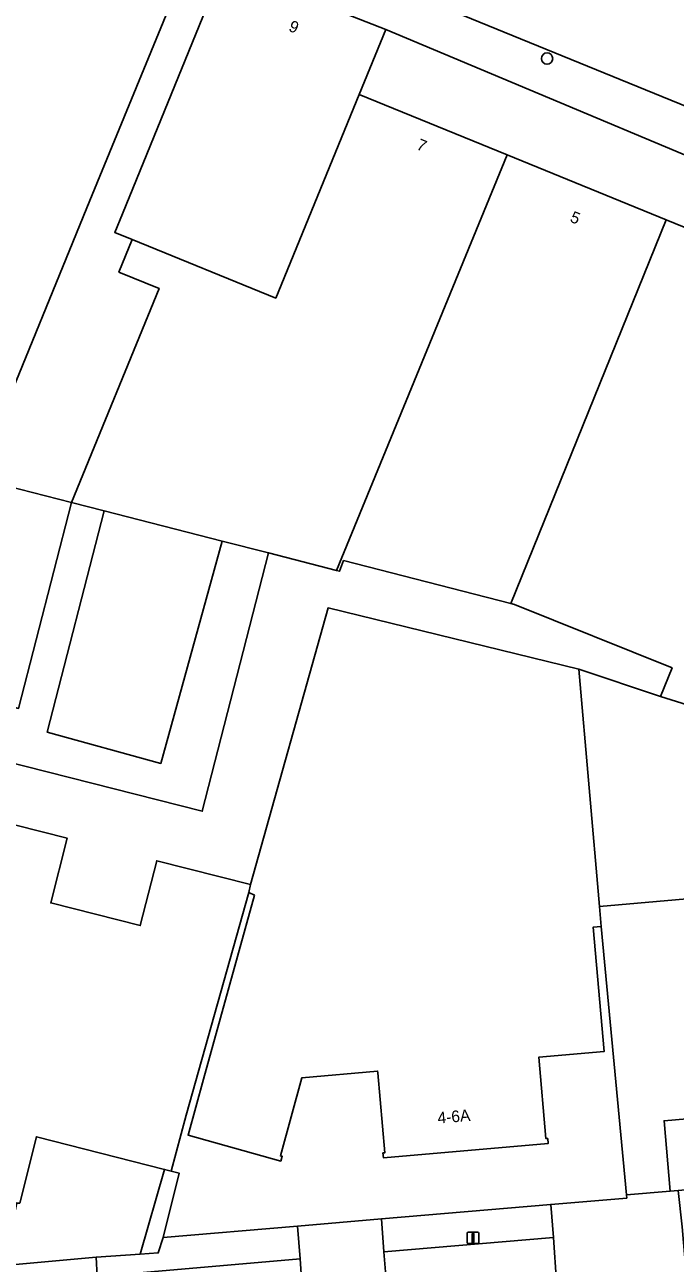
# Model space of a CAD drawing. Extents: x 160554 to 161248, y 385329 to 386506.
# Drawn here: x 160919 to 160975.1, y 385624.4 to 385731.1 of the extents above; entities that cross this region are included whole.
import ezdxf

# ---------------------------------------------------------------- set-up
doc = ezdxf.new("R2010")
doc.units = 0
for name, color, linetype in [('IMGEO_Boom', 7, 'Continuous'), ('IMGEO_Erf', 7, 'Continuous'), ('IMGEO_Groenvoorziening', 7, 'Continuous'), ('IMGEO_Haag', 7, 'Continuous'), ('IMGEO_Lichtmast', 7, 'Continuous'), ('IMGEO_Pand', 7, 'Continuous'), ('IMGEO_Pand_nummerreeks', 7, 'Continuous'), ('IMGEO_Parkeervlak_open', 7, 'Continuous'), ('IMGEO_Rijbaan_lokaal_gesloten', 7, 'Continuous'), ('IMGEO_Voetpad_open', 7, 'Continuous')]:
    doc.layers.add(name, color=color, linetype=linetype)

msp = doc.modelspace()

# ---------------------------------------------------------------- linework, layer by layer
at = {"layer": 'IMGEO_Boom'}
msp.add_circle((160964.04, 385728.2), 0.489, dxfattribs=at)
at = {"layer": 'IMGEO_Erf'}
for points in [[(160949.46, 385640.83), (160949.44, 385640.98), (160942.91, 385640.39), (160941.06, 385633.67), (160941.22, 385633.64), (160941.1, 385633.23), (160933.11, 385635.47), (160934.44, 385640.29), (160938.82, 385656.14), (160938.33, 385656.37), (160932.95, 385637.19), (160931.64, 385632.37), (160932.35, 385632.18), (160930.95, 385626.64), (160942.55, 385627.62), (160949.78, 385628.26), (160964.36, 385629.49), (160970.91, 385630.04), (160970.89, 385630.31), (160968.71, 385653.44), (160968.01, 385653.37), (160968.95, 385642.66), (160963.32, 385642.17), (160963.94, 385635.17), (160964.1, 385635.16), (160964.13, 385634.74), (160949.94, 385633.51), (160949.9, 385633.93), (160950.05, 385633.93)], [(160974.12, 385636.7), (160980, 385637.2), (160978.38, 385656.01), (160968.55, 385655.16), (160968.71, 385653.44), (160970.89, 385630.31), (160974.64, 385630.64)], [(160931.08, 385632.51), (160920.04, 385635.32), (160918.6, 385629.61), (160918.35, 385629.61), (160918.11, 385628.53), (160898.63, 385626.84), (160901.46, 385638.06), (160902.49, 385637.81), (160900.11, 385628.14), (160916.15, 385629.49), (160901.21, 385629.02), (160902.7, 385638.03), (160902.97, 385639.65), (160891.2, 385642.62), (160886.91, 385620.62), (160887.09, 385620.63), (160887.25, 385621.7), (160893.14, 385622.22), (160900.08, 385622.8), (160917.61, 385624.26), (160925.19, 385624.95), (160928.98, 385625.21)]]:
    msp.add_lwpolyline(points, close=True, dxfattribs=at)
at = {"layer": 'IMGEO_Groenvoorziening'}
msp.add_lwpolyline([(160931.64, 385632.37), (160931.08, 385632.51), (160928.98, 385625.21), (160930.54, 385625.32), (160930.95, 385626.64), (160932.35, 385632.18)], close=True, dxfattribs=at)
at = {"layer": 'IMGEO_Haag'}
msp.add_lwpolyline([(160931.64, 385632.37), (160931.08, 385632.51), (160928.98, 385625.21), (160930.54, 385625.32), (160930.95, 385626.64), (160932.35, 385632.18)], close=True, dxfattribs=at)
at = {"layer": 'IMGEO_Lichtmast'}
for p, q in [((160957.16, 385626.22), (160957.16, 385627.01)), ((160957.16, 385627.01), (160957.16, 385626.22)), ((160957.26, 385627.11), (160958.05, 385627.11)), ((160958.05, 385627.11), (160957.26, 385627.11)), ((160958.15, 385627.01), (160958.15, 385626.22)), ((160958.15, 385626.22), (160958.15, 385627.01)), ((160958.05, 385626.12), (160957.26, 385626.12)), ((160957.26, 385626.12), (160958.05, 385626.12))]:
    msp.add_line(p, q, dxfattribs=at)
msp.add_lwpolyline([(160957.58, 385626.99), (160957.73, 385626.99), (160957.73, 385626.24), (160957.58, 385626.24), (160957.58, 385626.99)], dxfattribs=at)
for centre, start, end in [((160957.26, 385627.01), 90, 180), ((160957.26, 385627.01), 90, 180), ((160958.05, 385627.01), 0, 90), ((160958.05, 385627.01), 360, 90), ((160957.26, 385626.22), 180, 270), ((160957.26, 385626.22), 180, 270), ((160958.05, 385626.22), 270, 0), ((160958.05, 385626.22), 270, 0)]:
    msp.add_arc(centre, 0.1, start, end, dxfattribs=at)
at = {"layer": 'IMGEO_Pand'}
for points in [[(160931.61, 385732.93), (160912.84, 385740.63), (160903.67, 385744.39), (160894.48, 385748.15), (160889.39, 385735.73), (160879.05, 385710.59), (160882.75, 385709.07), (160888.21, 385706.84), (160897.6, 385702.98), (160911.87, 385697.14), (160916.2, 385695.36), (160924.65, 385715.97)], [(160947.85, 385725.09), (160950.14, 385730.7), (160936.17, 385736.19), (160934.38, 385731.8), (160927.45, 385714.82), (160926.79, 385713.22), (160928.29, 385712.61), (160940.67, 385707.56)], [(160960.59, 385719.9), (160947.85, 385725.09), (160940.67, 385707.56), (160928.29, 385712.61), (160927.15, 385709.81), (160930.61, 385708.4), (160923.05, 385689.97), (160925.87, 385689.25), (160936.04, 385686.64), (160940.04, 385685.61), (160945.9, 385684.11)], [(160945.9, 385684.11), (160946.17, 385684.04), (160946.51, 385684.96), (160960.91, 385681.25), (160974.3, 385714.31), (160960.59, 385719.9)], [(160978.97, 385671.64), (161000, 385673), (161011.97, 385674.02), (161010.22, 385694.17), (161007.06, 385695.47), (161008.99, 385700.18), (161000, 385703.84), (160988.6, 385708.48), (160974.3, 385714.31), (160960.91, 385681.25), (160961.25, 385681.16), (160974.82, 385675.71), (160973.82, 385673.24)], [(160966.78, 385675.61), (160945.18, 385680.88), (160938.49, 385657.05), (160938.33, 385656.37), (160938.82, 385656.14), (160934.44, 385640.29), (160933.11, 385635.47), (160941.1, 385633.23), (160941.22, 385633.64), (160941.06, 385633.67), (160942.91, 385640.39), (160949.44, 385640.98), (160949.46, 385640.83), (160950.05, 385633.93), (160949.9, 385633.93), (160949.94, 385633.51), (160964.13, 385634.74), (160964.1, 385635.16), (160963.94, 385635.17), (160963.32, 385642.17), (160968.95, 385642.66), (160968.01, 385653.37), (160968.71, 385653.44), (160968.55, 385655.16)], [(160938.33, 385656.37), (160938.49, 385657.05), (160930.41, 385659.1), (160928.99, 385653.51), (160921.28, 385655.46), (160922.69, 385661.05), (160900.55, 385666.64), (160899.13, 385661.07), (160894.33, 385662.28), (160891.53, 385647.69), (160890.58, 385642.78), (160891.2, 385642.62), (160902.97, 385639.65), (160902.7, 385638.03), (160901.21, 385629.02), (160916.15, 385629.49), (160916.35, 385630.18), (160918.35, 385629.61), (160918.6, 385629.61), (160920.04, 385635.32), (160931.08, 385632.51), (160931.64, 385632.37), (160932.95, 385637.19)], [(160974.64, 385630.64), (160975.35, 385630.7), (160980.44, 385631.14), (160995.97, 385632.48), (160995.45, 385638.53), (160980, 385637.2), (160974.12, 385636.7)]]:
    msp.add_lwpolyline(points, close=True, dxfattribs=at)
msp.add_lwpolyline([(160978.97, 385671.64), (160973.82, 385673.24), (160966.78, 385675.61), (160968.55, 385655.16), (160978.38, 385656.01)], dxfattribs=at)
at = {"layer": 'IMGEO_Parkeervlak_open'}
for points in [[(160931.61, 385732.93), (160924.65, 385715.97), (160916.2, 385695.36)], [(160901.81, 385671.61), (160934.33, 385663.36), (160940.04, 385685.61), (160936.04, 385686.64), (160930.75, 385667.48), (160920.98, 385670.18), (160925.87, 385689.25), (160923.05, 385689.97), (160930.61, 385708.4), (160927.15, 385709.81), (160928.29, 385712.61), (160926.79, 385713.22), (160927.45, 385714.82), (160934.38, 385731.8)], [(160999.82, 385709.87), (160990.67, 385713.71), (160950.14, 385730.7), (160947.85, 385725.09), (160960.59, 385719.9), (160974.3, 385714.31), (160988.6, 385708.48), (161000, 385703.84), (161008.99, 385700.18), (161007.06, 385695.47), (161010.22, 385694.17), (161011.97, 385674.02), (161017.1, 385674.46), (161016.99, 385675.73), (161015.22, 385696.09), (161014.63, 385702.9)], [(160943.03, 385620.96), (160942.77, 385624.8), (160925.28, 385623.29), (160925.7, 385618.29), (160926.97, 385618.39), (160943.79, 385619.8), (160981.17, 385623.09), (161000.54, 385624.78), (161019.1, 385626.34)], [(160964.85, 385622.81), (160964.59, 385626.63), (160949.98, 385625.41), (160950.28, 385621.61)]]:
    msp.add_lwpolyline(points, dxfattribs=at)
for points in [[(160923.05, 385689.97), (160918.51, 385672.22), (160911.57, 385674.09), (160894.27, 385678.75), (160894.49, 385679.56), (160890.46, 385680.65), (160890.01, 385678.98), (160885.04, 385680.32), (160885.27, 385681.19), (160879.23, 385682.82), (160883.19, 385697.53), (160915.53, 385688.79), (160916.32, 385691.69)], [(160923.05, 385689.97), (160916.32, 385691.69), (160915.53, 385688.79), (160911.57, 385674.09), (160918.51, 385672.22)], [(160936.04, 385686.64), (160925.87, 385689.25), (160920.98, 385670.18), (160930.75, 385667.48)], [(160945.18, 385680.88), (160966.78, 385675.61), (160973.82, 385673.24), (160974.82, 385675.71), (160961.25, 385681.16), (160960.91, 385681.25), (160946.51, 385684.96), (160946.17, 385684.04), (160945.9, 385684.11), (160940.04, 385685.61), (160934.33, 385663.36), (160901.81, 385671.61), (160900.55, 385666.64), (160922.69, 385661.05), (160921.28, 385655.46), (160928.99, 385653.51), (160930.41, 385659.1), (160938.49, 385657.05)]]:
    msp.add_lwpolyline(points, close=True, dxfattribs=at)
at = {"layer": 'IMGEO_Rijbaan_lokaal_gesloten'}
msp.add_lwpolyline([(160937.4, 385739.85), (160999.85, 385714.36), (161010.83, 385709.87), (161013.96, 385708.75)], dxfattribs=at)
at = {"layer": 'IMGEO_Voetpad_open'}
for points in [[(160877.88, 385765.64), (160876.65, 385763.45), (160880.21, 385761.52), (160882.4, 385760.46), (160886.04, 385758.7), (160904.1, 385749.65), (160908.14, 385747.64), (160933.49, 385737.29), (160936.17, 385736.19), (160950.14, 385730.7), (160990.67, 385713.71), (160999.82, 385709.87), (161009.23, 385705.92), (161010.83, 385709.87), (160999.85, 385714.36), (160937.4, 385739.85)], [(160976, 385623.86), (160975.67, 385627.57), (160975.35, 385630.7), (160974.64, 385630.64), (160970.89, 385630.31), (160970.91, 385630.04), (160964.36, 385629.49), (160964.59, 385626.63), (160964.85, 385622.81)], [(160950.28, 385621.61), (160949.98, 385625.41), (160949.78, 385628.26), (160942.55, 385627.62), (160942.77, 385624.8), (160943.03, 385620.96)]]:
    msp.add_lwpolyline(points, dxfattribs=at)
for points in [[(160949.98, 385625.41), (160964.59, 385626.63), (160964.36, 385629.49), (160949.78, 385628.26)], [(160942.55, 385627.62), (160930.95, 385626.64), (160930.54, 385625.32), (160928.98, 385625.21), (160925.19, 385624.95), (160925.28, 385623.29), (160942.77, 385624.8)], [(160925.7, 385618.29), (160925.28, 385623.29), (160925.19, 385624.95), (160917.61, 385624.26), (160917.71, 385622.65), (160918.13, 385617.65)]]:
    msp.add_lwpolyline(points, close=True, dxfattribs=at)

# ---------------------------------------------------------------- texts
at = {"layer": 'IMGEO_Pand_nummerreeks'}
for s, rotation, p in [('9', 337.7864, (160941.7, 385730.61)), ('7', 337.8208, (160952.72, 385720.41)), ('5', 337.8197, (160965.95, 385714.17)), ('4-6A', 4.9607, (160954.65, 385636.45))]:
    msp.add_text(s, height=1, rotation=rotation, dxfattribs=at).set_placement(p)

doc.saveas('drawing.dxf')
